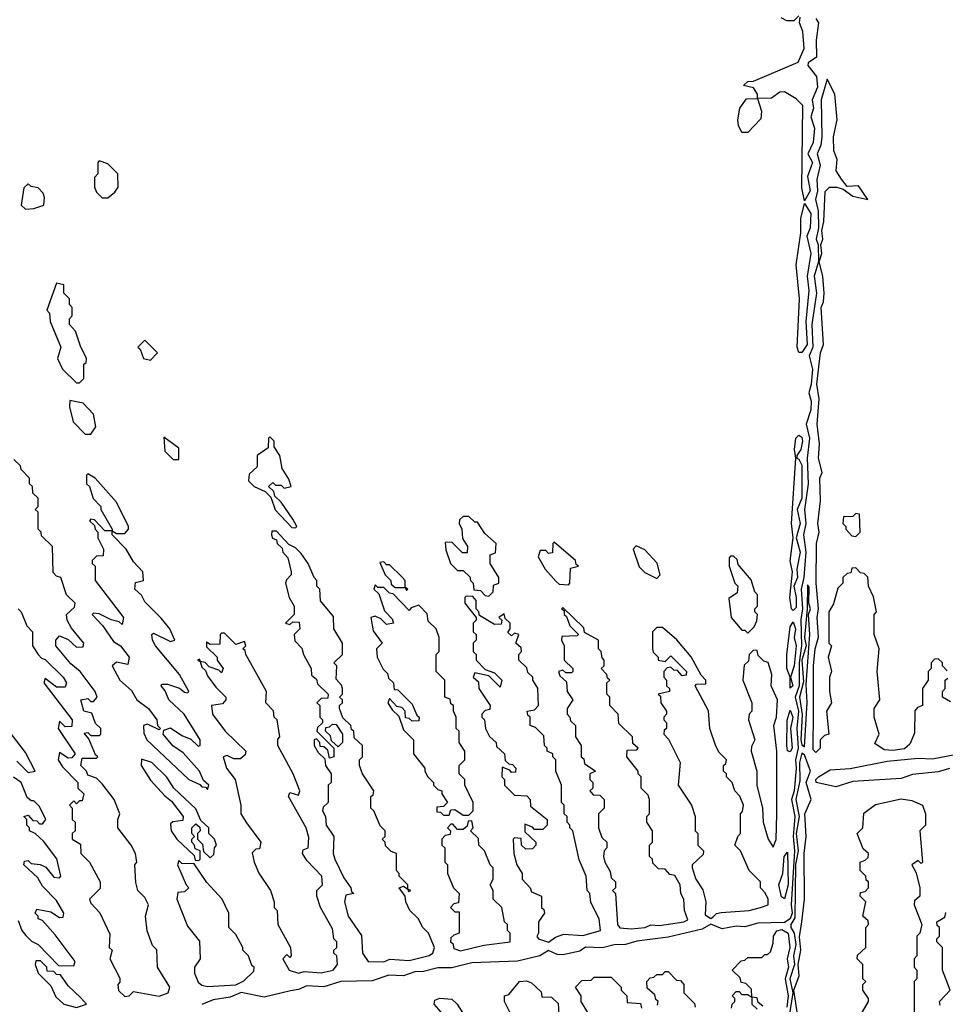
# Model space of a CAD drawing. Extents: x 2769579 to 2883812, y 684207 to 828660.
# Tile 327 of 505: x 2838985 to 2842240, y 757105 to 760567. Entities that reach past the tile are written whole.
import ezdxf

# ---------------------------------------------------------------- set-up
doc = ezdxf.new("R2010")
doc.units = 0

msp = doc.modelspace()

# ---------------------------------------------------------------- linework, layer by layer
at = {"layer": '0CON02XD'}
for points in [[(2841745, 759930), (2841735.5, 759975), (2841739.2, 760265), (2841715, 760288.8), (2841675, 760312.5), (2841658.3, 760311.7), (2841629.3, 760290.7), (2841580, 760290), (2841580, 760305), (2841565, 760327.5), (2841530, 760335), (2841545, 760348.8), (2841565, 760350), (2841723, 760417), (2841743.8, 760465), (2841738.8, 760525), (2841727.5, 760555), (2841730, 760575)], [(2841725, 760580), (2841707, 760563), (2841683, 760563), (2841663.3, 760573.3)], [(2841785, 760570.8), (2841794.4, 760555), (2841785.4, 760495), (2841787.5, 760435), (2841757.5, 760415), (2841756, 760405), (2841787.3, 760367.2), (2841790.1, 760329.9), (2841772.1, 760285), (2841776.1, 760255), (2841767.1, 760225), (2841779.7, 760185), (2841775.3, 760135.3), (2841756.4, 760095), (2841772.5, 760065), (2841755.5, 760015), (2841765.3, 759965), (2841745, 759930)], [(2842247, 758277), (2842230, 758295), (2842230, 758305), (2842215, 758320), (2842201.7, 758318.3), (2842190, 758305), (2842190, 758285), (2842180, 758275), (2842180, 758245), (2842160, 758215), (2842160, 758155), (2842141.7, 758148.3), (2842133, 758137), (2842131.7, 758058.3), (2842115, 758020), (2842097, 758003), (2842055, 757997.5), (2842025, 758000), (2841991.7, 758021.7), (2842007.5, 758055), (2841990, 758115), (2841990, 758145), (2842010, 758175), (2842000, 758275), (2842007.5, 758355), (2841990, 758405), (2841990, 758475), (2841997.5, 758485), (2841987, 758537), (2841970, 758575), (2841967, 758607), (2841955, 758620), (2841941.7, 758621.7), (2841925, 758640), (2841911.7, 758638.3), (2841908.3, 758621.7), (2841895, 758620), (2841880, 758605), (2841880, 758585), (2841861.7, 758568.3), (2841847, 758513), (2841830, 758485), (2841830, 758375), (2841840, 758365), (2841827.5, 758325), (2841840, 758275), (2841832.5, 758255), (2841832.5, 758205), (2841840, 758165), (2841822.5, 758135), (2841830, 758055), (2841815, 758050), (2841800, 758035), (2841800, 758005), (2841785, 757990), (2841775, 758000), (2841776.7, 758135), (2841776, 758295), (2841782.5, 758355), (2841793.9, 758396.1), (2841788.8, 758465), (2841794, 758495), (2841785.7, 758585), (2841787.5, 758725), (2841796.7, 758765), (2841791.9, 758795), (2841801.2, 758875), (2841798.8, 758955), (2841806.7, 758975), (2841794.4, 759025), (2841798, 759075), (2841789.4, 759145), (2841795.9, 759234.1), (2841788.1, 759285), (2841800.6, 759395), (2841811.2, 759425), (2841804, 759555), (2841812, 759575), (2841813.8, 759605), (2841809.2, 759665), (2841796.7, 759715), (2841805.7, 759745), (2841802.5, 759775), (2841809.2, 759795), (2841806, 759825), (2841812.7, 759857.3), (2841817, 759963), (2841832.2, 759977.8), (2841858.3, 759978.3), (2841880.5, 759970.5), (2841915, 759945.6), (2841967.5, 759935), (2841935, 759982.5), (2841895, 759980), (2841875, 760006.2), (2841856.2, 760035), (2841859.2, 760075), (2841848, 760105), (2841847.1, 760155), (2841859.4, 760215), (2841851.9, 760305), (2841825, 760357.5), (2841803.3, 760285), (2841805.8, 760155), (2841801.9, 760125), (2841788.9, 760095), (2841799.4, 760055), (2841788.5, 760005), (2841790, 759965), (2841783.6, 759935), (2841792.7, 759895), (2841794.4, 759835), (2841786.2, 759795), (2841792.9, 759775), (2841794, 759716), (2841778.9, 759665), (2841787.5, 759605), (2841770.6, 759495), (2841774.2, 759415.8), (2841761.5, 759385), (2841772.6, 759337.4), (2841768.6, 759285), (2841759.5, 759255), (2841767.8, 759225), (2841766.9, 759195), (2841751.1, 759145), (2841762.5, 759095), (2841754.1, 759025)], [(2841545, 760170), (2841525, 760170), (2841512.5, 760195), (2841510, 760215), (2841517.5, 760255), (2841541.2, 760288.8), (2841580, 760290), (2841593.3, 760245), (2841591.7, 760218.3), (2841545, 760170)], [(2839295, 759940), (2839320, 759960), (2839331.7, 759978.3), (2839330, 760025), (2839295, 760060), (2839265, 760070), (2839260, 760065), (2839260, 760025), (2839248.3, 760011.7), (2839248.3, 759978.3), (2839255, 759960), (2839275, 759940), (2839295, 759940)], [(2839005, 759900), (2839035, 759902.5), (2839070, 759915), (2839071.7, 759941.7), (2839067, 759957), (2839050, 759975), (2839025, 759980), (2839015, 759990), (2839000, 759975), (2838990, 759915), (2839005, 759900)], [(2841725, 759396.2), (2841719.6, 759415), (2841726.7, 759585), (2841715.4, 759704.6), (2841732.5, 759817.5), (2841731.9, 759868.1), (2841745, 759920), (2841767.1, 759885), (2841765.3, 759835), (2841752.9, 759805), (2841767.3, 759745), (2841753.8, 759665), (2841760.3, 759615), (2841750, 759505), (2841754.1, 759425), (2841735, 759396.9), (2841725, 759396.2)], [(2839195, 759290), (2839210, 759305), (2839210, 759355), (2839218.3, 759361.7), (2839220, 759375), (2839198.3, 759418.3), (2839181.7, 759471.7), (2839160, 759495), (2839160, 759515), (2839170, 759525), (2839170, 759555), (2839160, 759565), (2839160, 759585), (2839140, 759605), (2839140, 759635), (2839115, 759640), (2839080, 759545), (2839090, 759535), (2839092.5, 759505), (2839130, 759415), (2839117.5, 759375), (2839135, 759337.5), (2839185, 759290), (2839195, 759290)], [(2839445, 759370), (2839470, 759395), (2839425, 759440), (2839400, 759415), (2839408.3, 759408.3), (2839420, 759375), (2839445, 759370)], [(2839235, 759110), (2839252.5, 759135), (2839245, 759180), (2839208.3, 759218.3), (2839161.7, 759228.3), (2839160, 759205), (2839173, 759153), (2839215, 759110), (2839235, 759110)], [(2839545, 759020), (2839545, 759060), (2839491.7, 759098.3), (2839495, 759050), (2839525, 759020), (2839545, 759020)], [(2839955, 758780), (2839960, 758785), (2839945, 758810), (2839905, 758870), (2839881.7, 758891.7), (2839878.3, 758908.3), (2839860, 758925), (2839875, 758940), (2839885, 758930), (2839905, 758930), (2839915, 758920), (2839940, 758925), (2839931.7, 758951.7), (2839908.3, 758988.3), (2839900, 759035), (2839880, 759065), (2839880, 759085), (2839865, 759100), (2839860, 759095), (2839858.3, 759061.7), (2839820, 759035), (2839820, 758995), (2839791.7, 758968.3), (2839790, 758945), (2839810, 758925), (2839848.3, 758908.3), (2839868.3, 758888.3), (2839883.6, 758843.6), (2839941.7, 758781.7), (2839955, 758780)], [(2841705, 758489.2), (2841699.2, 758495), (2841693.1, 758535), (2841702.9, 758625), (2841693.9, 758663.9), (2841704.5, 758745), (2841698.8, 758795), (2841714.3, 759025), (2841710, 759055), (2841713.8, 759095), (2841725, 759105.6), (2841735, 759099.2), (2841737.3, 759085), (2841731.5, 759055), (2841717.5, 759035), (2841717.5, 759025), (2841725, 759022), (2841735, 759000), (2841735.2, 758885), (2841718.5, 758845), (2841729.4, 758795), (2841715.4, 758745), (2841729.5, 758695), (2841718.1, 758635), (2841720, 758605), (2841706.9, 758575), (2841715.3, 758535), (2841715, 758500), (2841705, 758489.2)], [(2839355, 757132.5), (2839370, 757135), (2839385, 757150), (2839475, 757133.3), (2839507.5, 757145), (2839512.5, 757165), (2839470, 757235), (2839467, 757297), (2839451.7, 757311.7), (2839433, 757363), (2839427.5, 757415), (2839437.5, 757455), (2839425, 757480), (2839400, 757505), (2839393, 757533), (2839390, 757595), (2839397.5, 757605), (2839392.5, 757635), (2839377.5, 757665), (2839330, 757725), (2839330, 757755), (2839337.5, 757775), (2839317.5, 757825), (2839275, 757880), (2839255, 757900), (2839225, 757910), (2839220, 757925), (2839200, 757945), (2839205, 757970), (2839255, 757970), (2839260, 757975), (2839251.7, 757981.7), (2839228.3, 758038.3), (2839211.7, 758058.3), (2839225, 758060), (2839235, 758050), (2839265, 758050), (2839270, 758055), (2839270, 758075), (2839251.7, 758091.7), (2839238.3, 758128.3), (2839210, 758135), (2839200, 758175), (2839225, 758180), (2839235, 758170), (2839245, 758170), (2839257.5, 758185), (2839250, 758205), (2839197.5, 758275), (2839165, 758302.5), (2839112.5, 758365), (2839112.5, 758385), (2839125, 758400), (2839155, 758387.5), (2839185, 758360), (2839208.3, 758361.7), (2839210, 758375), (2839167, 758427), (2839152.5, 758455), (2839150, 758475), (2839178.3, 758501.7), (2839180, 758515), (2839150, 758545), (2839130, 758605), (2839115, 758610), (2839103, 758623), (2839100, 758715), (2839061.7, 758751.7), (2839060, 758765), (2839050, 758775), (2839050, 758835), (2839040, 758845), (2839050, 758855), (2839050, 758885), (2839031.7, 758901.7), (2839030, 758925), (2839020, 758935), (2839020, 758955), (2838990, 758985), (2838988.3, 758998.3), (2838965, 759020)], [(2841754.1, 759025), (2841757.9, 758935), (2841744.7, 758845), (2841750, 758795), (2841741.6, 758755), (2841749.2, 758695), (2841742.6, 758605), (2841733.2, 758565), (2841738.2, 758495), (2841732.5, 758457.5), (2841734.3, 758365), (2841725.7, 758305), (2841725.8, 758225), (2841711.5, 758185), (2841724.3, 758135), (2841717.9, 758075), (2841722.4, 758005), (2841712.7, 757965), (2841715.8, 757934.2), (2841709, 757855), (2841699.6, 757825), (2841711.2, 757765), (2841704.8, 757695), (2841709.5, 757645), (2841698.3, 757455), (2841701.3, 757425), (2841694.8, 757405.2), (2841675, 757392.9), (2841580.2, 757389.8), (2841535, 757377.9), (2841505, 757379.6), (2841455, 757370.4), (2841415, 757386.2), (2841385, 757369.1), (2841265, 757341.1), (2841155, 757327.3), (2841115, 757315.4), (2841075, 757314.5), (2841035, 757303.3), (2840975, 757305.8), (2840955, 757291.9), (2840895, 757278.9), (2840875, 757280.6), (2840845, 757294), (2840814.6, 757275.4), (2840735, 757256.2), (2840575, 757250.9), (2840505, 757233.1), (2840455, 757233.5), (2840405, 757220.5), (2840375, 757219.4), (2840335, 757205.6), (2840282.6, 757207.4), (2840225, 757187.8), (2840114.3, 757185.7), (2840055, 757166.9), (2839995, 757169.4), (2839965, 757156.5), (2839937.3, 757152.7), (2839845, 757130.6), (2839763.9, 757146.1), (2839725, 757130), (2839665, 757120.6), (2839625, 757104.4)], [(2839645, 757860), (2839650, 757875), (2839631.7, 757891.7), (2839617.5, 757925), (2839559.3, 757989.3), (2839523.6, 758013.6), (2839490, 758055), (2839491.7, 758068.3), (2839515, 758077.5), (2839555, 758050), (2839587, 758037), (2839613, 758013), (2839620, 758015), (2839620, 758035), (2839563.3, 758125), (2839510, 758175), (2839497, 758207), (2839482.5, 758225), (2839485, 758230), (2839505, 758230), (2839547, 758217), (2839565, 758202.5), (2839575, 758200), (2839580, 758205), (2839546.7, 758265), (2839462.5, 758365), (2839452.5, 758385), (2839450, 758405), (2839455, 758410), (2839515, 758380), (2839530, 758385), (2839512.5, 758425), (2839483, 758463), (2839425, 758520), (2839413, 758543), (2839390, 758565), (2839391.7, 758588.3), (2839420, 758595), (2839417.5, 758625), (2839385, 758660), (2839360, 758705), (2839310, 758755), (2839310, 758770), (2839325, 758760), (2839355, 758760), (2839367.5, 758775), (2839367.5, 758785), (2839325, 758870), (2839250, 758955), (2839225, 758970), (2839220, 758965), (2839220, 758935), (2839230, 758925), (2839243, 758883), (2839270, 758855), (2839270, 758845), (2839310, 758775), (2839310, 758770), (2839285, 758770), (2839248.3, 758808.3), (2839235, 758810), (2839230, 758805), (2839248.3, 758788.3), (2839250, 758775), (2839260, 758765), (2839260, 758745), (2839280, 758705), (2839278.3, 758681.7), (2839255, 758680), (2839240, 758665), (2839240, 758655), (2839250, 758645), (2839250, 758595), (2839350, 758465), (2839345, 758440), (2839335, 758450), (2839307, 758457), (2839265, 758477.5), (2839245, 758480), (2839240, 758475), (2839276.7, 758436.7), (2839315, 758380), (2839340, 758365), (2839370, 758325), (2839365, 758300), (2839325, 758307.5), (2839310, 758295), (2839337.5, 758245), (2839377.7, 758207.7), (2839397.5, 758175), (2839437.5, 758145), (2839467.5, 758105), (2839470, 758085), (2839480, 758075), (2839475, 758070), (2839435, 758090), (2839420, 758085), (2839421.7, 758058.3), (2839432.5, 758035), (2839580, 757895), (2839618.3, 757878.3), (2839625, 757870), (2839638.3, 757868.3), (2839645, 757860)], [(2840635, 758540), (2840650, 758555), (2840651.7, 758578.3), (2840670, 758585), (2840670, 758605), (2840640, 758655), (2840640, 758685), (2840658.3, 758691.7), (2840660, 758725), (2840620.7, 758760.7), (2840595, 758800), (2840585, 758800), (2840565, 758820), (2840545, 758820), (2840531.7, 758808.3), (2840530, 758795), (2840540, 758775), (2840542.5, 758742.5), (2840560, 758715), (2840558.3, 758691.7), (2840541.7, 758691.7), (2840505, 758730), (2840481.7, 758728.3), (2840483, 758703), (2840500, 758655), (2840525, 758630), (2840545, 758630), (2840568.3, 758608.3), (2840570, 758595), (2840580, 758585), (2840581.7, 758561.7), (2840605, 758560), (2840621.7, 758541.7), (2840635, 758540)], [(2841925, 758750), (2841940, 758765), (2841938.3, 758828.3), (2841925, 758830), (2841915, 758820), (2841881.7, 758818.3), (2841880, 758795), (2841890, 758785), (2841890, 758775), (2841911.7, 758751.7), (2841925, 758750)], [(2840265, 757253.8), (2840286.4, 757263.6), (2840355, 757258.8), (2840425, 757276.7), (2840437.5, 757285), (2840443.3, 757305), (2840422.5, 757355), (2840402.5, 757375), (2840386.4, 757406.4), (2840357.5, 757435), (2840342.5, 757465), (2840340, 757485), (2840320, 757515), (2840335, 757520), (2840350, 757510), (2840351.7, 757501.7), (2840360, 757505), (2840350, 757510), (2840350, 757525), (2840320, 757555), (2840320, 757565), (2840310, 757575), (2840310, 757635), (2840291.7, 757641.7), (2840271.7, 757661.7), (2840270, 757675), (2840260, 757685), (2840270, 757695), (2840270, 757715), (2840253, 757733), (2840230, 757785), (2840220, 757795), (2840220, 757835), (2840228.3, 757841.7), (2840230, 757855), (2840190, 757915), (2840180, 757945), (2840180, 757965), (2840190, 757975), (2840190, 758015), (2840161.7, 758041.7), (2840160, 758065), (2840151.7, 758071.7), (2840150, 758085), (2840121.7, 758111.7), (2840110, 758145), (2840110, 758155), (2840120, 758165), (2840120, 758175), (2840110, 758185), (2840120, 758195), (2840120, 758215), (2840117, 758227), (2840098.3, 758248.3), (2840100, 758295), (2840090, 758305), (2840120, 758335), (2840120, 758375), (2840090, 758425), (2840088.3, 758468.3), (2840043, 758523), (2840040, 758565), (2840030, 758575), (2840030, 758595), (2840020, 758605), (2840000, 758655), (2839975, 758690), (2839955, 758710), (2839931.7, 758721.7), (2839888.3, 758768.3), (2839871.7, 758768.3), (2839870, 758755), (2839873.6, 758743.6), (2839888.3, 758738.3), (2839890, 758725), (2839908.3, 758708.3), (2839910, 758695), (2839927.5, 758675), (2839940, 758625), (2839940, 758615), (2839923, 758597), (2839920, 758585), (2839932.5, 758535), (2839950, 758505), (2839950, 758475), (2839920, 758445), (2839935, 758440), (2839945, 758450), (2839968.3, 758448.3), (2839970, 758425), (2839950, 758405), (2839953, 758383), (2839977, 758357), (2839982.5, 758335), (2840010, 758285), (2840011.7, 758261.7), (2840028.3, 758248.3), (2840031.7, 758231.7), (2840070, 758195), (2840068.3, 758181.7), (2840045, 758180), (2840030, 758165), (2840040, 758155), (2840040, 758115), (2840050, 758105), (2840050, 758095), (2840031.7, 758078.3), (2840030, 758065), (2840090, 758005), (2840090, 757975), (2840075, 757970), (2840068.3, 757998.3), (2840055, 758010), (2840041.7, 758011.7), (2840040, 758025), (2840028.3, 758038.3), (2840020, 758035), (2840020, 758015), (2840035, 757990), (2840058.3, 757968.3), (2840060, 757945), (2840080, 757915), (2840080, 757885), (2840070, 757875), (2840070, 757815), (2840051.7, 757798.3), (2840050, 757785), (2840060, 757765), (2840062.5, 757735), (2840090, 757695), (2840087.5, 757635), (2840093.8, 757615), (2840125, 757550), (2840150, 757515), (2840151.7, 757501.7), (2840160, 757495), (2840131.7, 757488.3), (2840127.5, 757465), (2840140, 757415), (2840187, 757347), (2840190, 757285), (2840210, 757255), (2840265, 757253.8)], [(2840915, 758580), (2840920, 758585), (2840921.7, 758638.3), (2840950, 758645), (2840941.7, 758651.7), (2840940, 758665), (2840865, 758730), (2840860, 758725), (2840858.3, 758691.7), (2840845, 758690), (2840835, 758700), (2840815, 758700), (2840808.3, 758678.3), (2840832.5, 758635), (2840871.7, 758591.7), (2840882.5, 758582.5), (2840915, 758580)], [(2841225, 758602.5), (2841237.5, 758615), (2841226.2, 758656.2), (2841183, 758703), (2841153, 758717), (2841142.5, 758705), (2841163, 758643), (2841183, 758623), (2841225, 758602.5)], [(2841545, 758410), (2841568.3, 758431.7), (2841577, 758453), (2841580, 758475), (2841570, 758485), (2841570, 758495), (2841580, 758505), (2841580, 758545), (2841570, 758555), (2841557, 758597), (2841511.7, 758651.7), (2841508.3, 758668.3), (2841495, 758680), (2841485, 758680), (2841480, 758675), (2841480, 758645), (2841500, 758585), (2841510, 758575), (2841508.3, 758551.7), (2841478.3, 758531.7), (2841487.5, 758465), (2841525, 758420), (2841535, 758420), (2841545, 758410)], [(2840345, 758560), (2840350, 758565), (2840340, 758570), (2840340, 758595), (2840328.3, 758608.3), (2840285, 758650), (2840275, 758650), (2840265, 758660), (2840251.7, 758658.3), (2840270, 758615), (2840290, 758595), (2840291.7, 758581.7), (2840305, 758570), (2840340, 758570), (2840345, 758560)], [(2840565, 757770), (2840580, 757785), (2840580, 757815), (2840550, 757875), (2840550, 757895), (2840530, 757915), (2840530, 757945), (2840550, 757965), (2840550, 757995), (2840530, 758025), (2840530, 758065), (2840520, 758075), (2840520, 758115), (2840510, 758135), (2840510, 758155), (2840501.7, 758161.7), (2840498.3, 758178.3), (2840480, 758185), (2840480, 758245), (2840450, 758275), (2840450, 758335), (2840460, 758345), (2840460, 758395), (2840450, 758425), (2840421.7, 758451.7), (2840418.3, 758478.3), (2840388.3, 758508.3), (2840361.7, 758498.3), (2840355, 758490), (2840298.3, 758548.3), (2840285, 758550), (2840265, 758570), (2840245, 758570), (2840235, 758580), (2840230, 758565), (2840248.3, 758548.3), (2840268.3, 758488.3), (2840295, 758460), (2840300, 758445), (2840275, 758440), (2840255, 758460), (2840235, 758470), (2840220, 758465), (2840228.3, 758418.3), (2840260, 758375), (2840240, 758355), (2840242.5, 758325), (2840263, 758283), (2840278.3, 758268.3), (2840281.7, 758251.7), (2840300, 758235), (2840301.7, 758211.7), (2840315, 758210), (2840365, 758160), (2840381.7, 758121.7), (2840390, 758115), (2840388.3, 758101.7), (2840365, 758100), (2840355, 758110), (2840341.7, 758111.7), (2840340, 758135), (2840328.3, 758148.3), (2840311.7, 758151.7), (2840285, 758180), (2840280, 758165), (2840295, 758140), (2840318.3, 758118.3), (2840335, 758070), (2840370, 758035), (2840370, 757985), (2840410, 757935), (2840410, 757925), (2840420, 757905), (2840440, 757885), (2840440, 757875), (2840455, 757860), (2840470, 757855), (2840470, 757845), (2840490, 757815), (2840475, 757800), (2840451.7, 757798.3), (2840451.7, 757781.7), (2840465, 757780), (2840475, 757770), (2840495, 757770), (2840501.7, 757788.3), (2840515, 757790), (2840545, 757770), (2840565, 757770)], [(2841745, 758010), (2841754.4, 758165.6), (2841750.8, 758229.2), (2841763.8, 758405), (2841758.8, 758475), (2841765.7, 758495), (2841760, 758515), (2841761.7, 758571.7), (2841755, 758580), (2841754.4, 758495), (2841744.6, 758395), (2841751.2, 758365), (2841735.6, 758315), (2841741.7, 758238.3), (2841726.9, 758185), (2841736.1, 758123.9), (2841732.5, 758035), (2841735, 758017.5), (2841745, 758010)], [(2840845, 757323.3), (2840868.8, 757341.2), (2840898.3, 757351.7), (2840965, 757346.7), (2841027.5, 757365), (2841022.5, 757405), (2840993, 757463), (2840990, 757495), (2840980, 757505), (2840977.5, 757555), (2840953, 757613), (2840930, 757715), (2840920, 757725), (2840920, 757735), (2840910, 757745), (2840910, 757765), (2840900, 757775), (2840900, 757805), (2840890, 757815), (2840890, 757875), (2840870, 757925), (2840870, 757965), (2840860, 757975), (2840860, 757985), (2840840, 757995), (2840840, 758005), (2840830, 758015), (2840828.3, 758048.3), (2840798.3, 758078.3), (2840780, 758085), (2840780, 758115), (2840771.7, 758121.7), (2840770, 758135), (2840795, 758140), (2840810, 758155), (2840807, 758217), (2840790, 758245), (2840790, 758255), (2840771.7, 758271.7), (2840768.3, 758288.3), (2840740, 758315), (2840740, 758335), (2840750, 758345), (2840748.3, 758358.3), (2840730, 758375), (2840740, 758405), (2840725, 758410), (2840715, 758400), (2840701.7, 758411.7), (2840710, 758425), (2840710, 758445), (2840691.7, 758461.7), (2840688.3, 758478.3), (2840670, 758465), (2840680, 758455), (2840678.3, 758441.7), (2840655, 758440), (2840601.7, 758471.7), (2840600, 758485), (2840590, 758495), (2840590, 758525), (2840578.3, 758538.3), (2840555, 758540), (2840550, 758535), (2840550, 758515), (2840590, 758465), (2840590, 758455), (2840580, 758445), (2840580, 758415), (2840590, 758405), (2840590, 758385), (2840580, 758375), (2840580, 758345), (2840590, 758335), (2840590, 758315), (2840621.7, 758281.7), (2840655, 758270), (2840680, 758245), (2840675, 758220), (2840635, 758260), (2840585, 758270), (2840580, 758255), (2840598.3, 758238.3), (2840600, 758215), (2840640, 758155), (2840638.3, 758141.7), (2840621.7, 758138.3), (2840610, 758125), (2840610, 758115), (2840620, 758105), (2840622.5, 758075), (2840637, 758047), (2840660, 758025), (2840661.7, 758011.7), (2840690, 757985), (2840691.7, 757961.7), (2840705, 757950), (2840718.3, 757948.3), (2840730, 757935), (2840728.3, 757921.7), (2840715, 757920), (2840708.3, 757928.3), (2840681.7, 757938.3), (2840680, 757905), (2840690, 757895), (2840690, 757875), (2840725, 757840), (2840768.3, 757838.3), (2840780, 757825), (2840781.7, 757801.7), (2840840, 757755), (2840840, 757735), (2840825, 757720), (2840795, 757720), (2840788.3, 757728.3), (2840761.7, 757738.3), (2840761.7, 757711.7), (2840800, 757675), (2840800, 757665), (2840788.3, 757651.7), (2840765, 757650), (2840750, 757665), (2840748.3, 757688.3), (2840725, 757690), (2840720, 757685), (2840722.5, 757635), (2840733.3, 757595), (2840752.5, 757565), (2840752.5, 757545), (2840780, 757515), (2840785, 757500), (2840820, 757485), (2840820, 757445), (2840828.3, 757438.3), (2840830, 757425), (2840810, 757395), (2840810, 757355), (2840803, 757343), (2840810, 757335), (2840845, 757323.3)], [(2841135, 757370), (2841185, 757374.5), (2841205, 757384), (2841235, 757382), (2841320, 757395), (2841335, 757402.5), (2841322.5, 757435), (2841320, 757475), (2841310, 757495), (2841307.5, 757525), (2841288.3, 757558.3), (2841271.7, 757561.7), (2841255, 757580), (2841231.7, 757581.7), (2841211.7, 757601.7), (2841210, 757615), (2841200, 757625), (2841200, 757665), (2841210, 757675), (2841210, 757715), (2841190, 757745), (2841190, 757765), (2841200, 757775), (2841200, 757825), (2841195, 757840), (2841170, 757865), (2841170, 757905), (2841160, 757915), (2841160, 757925), (2841120, 757975), (2841121.7, 757998.3), (2841155, 758000), (2841160, 758005), (2841141.7, 758021.7), (2841140, 758045), (2841091.7, 758091.7), (2841090, 758125), (2841060, 758155), (2841060, 758185), (2841050, 758195), (2841050, 758235), (2841060, 758245), (2841051.7, 758251.7), (2841050, 758265), (2841030, 758285), (2841040, 758295), (2841040, 758315), (2841033, 758323), (2841030, 758345), (2841020, 758355), (2841020, 758385), (2840971.7, 758411.7), (2840968.3, 758428.3), (2840895, 758500), (2840890, 758495), (2840900, 758490), (2840900, 758475), (2840908.3, 758468.3), (2840920, 758435), (2840950, 758405), (2840945, 758400), (2840891.7, 758398.3), (2840890, 758385), (2840900, 758365), (2840900, 758315), (2840930, 758285), (2840930, 758275), (2840925, 758270), (2840905, 758270), (2840895, 758280), (2840880, 758275), (2840885, 758260), (2840908.3, 758238.3), (2840910, 758205), (2840930, 758175), (2840910, 758145), (2840910, 758125), (2840920, 758115), (2840921.7, 758101.7), (2840940, 758085), (2840940, 758045), (2840960, 758015), (2840960, 757975), (2840968.3, 757968.3), (2840971.7, 757951.7), (2841010, 757925), (2840990, 757915), (2840990, 757895), (2841000, 757885), (2841000, 757865), (2840990, 757855), (2841001.7, 757841.7), (2841025, 757840), (2841040, 757825), (2841040, 757795), (2841020, 757775), (2841020, 757725), (2841031.7, 757691.7), (2841050, 757675), (2841050, 757655), (2841040, 757645), (2841037.5, 757625), (2841042.5, 757605), (2841061.7, 757571.7), (2841065, 757550), (2841080, 757535), (2841080, 757515), (2841070, 757505), (2841080, 757495), (2841087.5, 757385), (2841095, 757374.3), (2841135, 757370)], [(2838980, 758495), (2838990, 758485), (2839010, 758435), (2839030, 758415), (2839030, 758365), (2839050, 758335), (2839061.7, 758321.7), (2839075, 758317.5), (2839137.5, 758255), (2839150, 758235), (2839145, 758220), (2839115, 758220), (2839075, 758250), (2839070, 758235), (2839170, 758105), (2839168.3, 758081.7), (2839145, 758080), (2839125, 758100), (2839120, 758075), (2839180, 757985), (2839168.3, 757971.7), (2839155, 757970), (2839125, 757990), (2839120, 757965), (2839135, 757940), (2839190, 757885), (2839190, 757865), (2839210, 757845), (2839205, 757820), (2839195, 757820), (2839185, 757810), (2839175, 757820), (2839160, 757805), (2839170, 757795), (2839170, 757755), (2839180, 757745), (2839180, 757715), (2839170, 757705), (2839170, 757685), (2839198.3, 757668.3), (2839200, 757635), (2839230, 757605), (2839267.5, 757535), (2839268.3, 757511.7), (2839230, 757475), (2839235, 757460), (2839267, 757427), (2839301.7, 757351.7), (2839300, 757305), (2839310, 757295), (2839302.5, 757265), (2839337, 757197), (2839337, 757183), (2839330, 757175), (2839333, 757153), (2839355, 757132.5)], [(2841415, 757406.7), (2841425, 757413.8), (2841435.8, 757424.2), (2841452.3, 757427.7), (2841550, 757435), (2841590, 757445), (2841617.5, 757455), (2841616.7, 757475), (2841607, 757497), (2841590, 757515), (2841590, 757535), (2841550, 757575), (2841520, 757645), (2841500, 757665), (2841510, 757695), (2841520, 757705), (2841520, 757775), (2841527, 757783), (2841530, 757805), (2841517, 757837), (2841500, 757855), (2841490, 757885), (2841470, 757905), (2841470, 757915), (2841460, 757925), (2841460, 757945), (2841468.3, 757951.7), (2841470, 757965), (2841445, 757990), (2841433, 758013), (2841412.5, 758075), (2841407, 758137), (2841360, 758225), (2841365, 758230), (2841398.3, 758231.7), (2841397.5, 758245), (2841381.7, 758261.7), (2841346.1, 758326.1), (2841296.4, 758386.4), (2841245, 758430), (2841225, 758430), (2841210, 758415), (2841210, 758355), (2841213, 758343), (2841230, 758325), (2841230, 758315), (2841255, 758310), (2841275, 758330), (2841330, 758275), (2841328.3, 758261.7), (2841315, 758260), (2841298.3, 758278.3), (2841285, 758280), (2841275, 758290), (2841261.7, 758288.3), (2841250, 758275), (2841250, 758255), (2841260, 758245), (2841260, 758225), (2841270, 758215), (2841270, 758205), (2841230, 758195), (2841238.3, 758188.3), (2841240, 758165), (2841260, 758135), (2841260, 758125), (2841250, 758115), (2841250, 758105), (2841260, 758095), (2841260, 758075), (2841251.7, 758068.3), (2841250, 758055), (2841267, 758037), (2841307.5, 757955), (2841300, 757875), (2841347.5, 757805), (2841360, 757765), (2841360, 757715), (2841370, 757705), (2841370, 757665), (2841390, 757645), (2841388.3, 757631.7), (2841350, 757595), (2841350, 757585), (2841362.5, 757545), (2841387, 757507), (2841397.5, 757465), (2841395, 757420), (2841415, 757406.7)], [(2841695, 758216.2), (2841694.2, 758255), (2841683.2, 758285), (2841683.2, 758335), (2841695, 758432.5), (2841705, 758449.2), (2841713.1, 758425), (2841708.8, 758395), (2841715.2, 758364.8), (2841708.3, 758295), (2841696, 758255), (2841703.8, 758225), (2841695, 758216.2)], [(2839965, 757214), (2839985, 757220), (2840045, 757216.2), (2840087.5, 757225), (2840102.5, 757245), (2840100, 757275), (2840090, 757285), (2840090, 757295), (2840100, 757305), (2840100, 757325), (2840090, 757335), (2840085, 757370), (2840043.3, 757445), (2840030, 757485), (2840030, 757505), (2840050, 757525), (2840047.5, 757555), (2839995, 757610), (2839980, 757635), (2839981.7, 757648.3), (2840000, 757655), (2840001.7, 757691.7), (2839992.5, 757725), (2839930, 757835), (2839935, 757850), (2839965, 757840), (2839970, 757855), (2839946.7, 757915), (2839892.5, 758015), (2839893, 758037), (2839900, 758045), (2839890, 758105), (2839880, 758115), (2839877, 758137), (2839850, 758165), (2839852.5, 758205), (2839780, 758335), (2839778.3, 758348.3), (2839770, 758355), (2839780, 758365), (2839775, 758380), (2839745, 758370), (2839705, 758410), (2839695, 758410), (2839690, 758405), (2839688.3, 758371.7), (2839655, 758370), (2839641.7, 758378.3), (2839641.7, 758361.7), (2839680, 758325), (2839680, 758315), (2839700, 758285), (2839695, 758270), (2839685, 758280), (2839651.7, 758291.7), (2839637, 758307), (2839620, 758310), (2839618.3, 758318.3), (2839610, 758315), (2839620, 758310), (2839625, 758290), (2839638.3, 758278.3), (2839645, 758260), (2839675, 758220), (2839710, 758185), (2839710, 758175), (2839698.3, 758161.7), (2839660, 758155), (2839663.3, 758125), (2839707.5, 758065), (2839780, 757995), (2839778.3, 757981.7), (2839761.7, 757968.3), (2839738.3, 757968.3), (2839715, 757980), (2839700, 757975), (2839712.5, 757935), (2839742.5, 757895), (2839762.5, 757805), (2839762.5, 757775), (2839783, 757743), (2839832.5, 757675), (2839828.3, 757651.7), (2839815, 757650), (2839803, 757637), (2839810, 757605), (2839826.4, 757566.4), (2839867.5, 757505), (2839880, 757465), (2839880, 757445), (2839890, 757435), (2839892.5, 757385), (2839937.5, 757305), (2839940, 757275), (2839935, 757270), (2839925, 757280), (2839910, 757265), (2839932.5, 757225), (2839965, 757214)], [(2841635, 757657.5), (2841645.5, 757684.5), (2841647.5, 757775), (2841647.5, 757995), (2841636.7, 758085), (2841646, 758115), (2841650, 758175), (2841627.5, 758225), (2841630, 758265), (2841617, 758307), (2841601.7, 758311.7), (2841581.7, 758331.7), (2841578.3, 758348.3), (2841565, 758350), (2841550, 758335), (2841548.3, 758311.7), (2841533, 758297), (2841527.5, 758245), (2841560, 758165), (2841560, 758135), (2841550, 758125), (2841547.5, 758105), (2841570, 758035), (2841558.3, 758011.7), (2841557.5, 757995), (2841576.7, 757925), (2841577.5, 757875), (2841597.5, 757795), (2841600, 757745), (2841616.7, 757685), (2841635, 757657.5)], [(2842258.3, 758168.3), (2842230, 758185), (2842230, 758205), (2842240, 758215), (2842240, 758245), (2842248.3, 758251.7)], [(2841695, 757993.1), (2841685, 757996.7), (2841682.5, 758015), (2841683.7, 758103.7), (2841695, 758138.8), (2841704.2, 758115), (2841696.1, 758075), (2841700.9, 758005), (2841695, 757993.1)], [(2838975, 757960), (2839015, 757920), (2839040, 757925), (2839005, 757990), (2838932.5, 758085)], [(2840105, 758010), (2840081.7, 758031.7), (2840078.3, 758048.3), (2840060, 758065), (2840061.7, 758078.3), (2840075, 758080), (2840085, 758090), (2840098.3, 758088.3), (2840120, 758055), (2840120, 758025), (2840105, 758010)], [(2841722.9, 757055), (2841707.5, 757155), (2841725.7, 757205), (2841722.5, 757245), (2841732, 757295), (2841727.7, 757342.3), (2841735.6, 757395), (2841744.5, 757475), (2841744, 757635), (2841750.6, 757695), (2841745.7, 757775), (2841768.6, 757825), (2841751.2, 757885), (2841766.2, 757925), (2841745, 757982.5), (2841735, 757987.5), (2841726.9, 757955), (2841728.8, 757891.2), (2841713.9, 757825), (2841726.2, 757765), (2841715.6, 757705), (2841722.7, 757645), (2841713.5, 757596.5), (2841711.4, 757408.6), (2841696.2, 757385), (2841696.2, 757375), (2841708.8, 757355), (2841714.3, 757315), (2841706.7, 757275), (2841710, 757245), (2841693.5, 757195), (2841704.3, 757145), (2841691.1, 757065)], [(2842255, 757934.6), (2842215, 757922.3), (2842125, 757913.1), (2842085, 757899.2), (2841915, 757888.2), (2841855, 757869.1), (2841786, 757885), (2841784.4, 757895), (2841794, 757905), (2841835, 757929.2), (2841905, 757934.5), (2842035, 757960), (2842145, 757970.6), (2842195, 757967.5), (2842305, 757989.2)], [(2839615, 757610), (2839620, 757615), (2839620, 757645), (2839601.7, 757651.7), (2839600, 757665), (2839590, 757675), (2839590, 757685), (2839600, 757695), (2839590, 757705), (2839590, 757725), (2839605, 757740), (2839618.3, 757728.3), (2839620, 757715), (2839610, 757705), (2839610, 757685), (2839628.3, 757668.3), (2839631.7, 757641.7), (2839655, 757620), (2839668.3, 757631.7), (2839670, 757655), (2839677.5, 757665), (2839670, 757685), (2839650, 757705), (2839650, 757725), (2839621.7, 757751.7), (2839605, 757792.5), (2839527.5, 757865), (2839503, 757903), (2839450, 757955), (2839413, 757967), (2839412.5, 757945), (2839445, 757892.5), (2839495, 757837.5), (2839519.3, 757819.3), (2839560, 757765), (2839558.3, 757751.7), (2839523, 757747), (2839515, 757740), (2839517.5, 757715), (2839537.5, 757685), (2839598.3, 757628.3), (2839601.7, 757611.7), (2839615, 757610)], [(2838979.3, 757399.3), (2838992.5, 757365), (2839007, 757347), (2839027, 757327), (2839050, 757315), (2839121.7, 757241.7), (2839175, 757240), (2839180, 757255), (2839109.3, 757349.3), (2839065, 757400), (2839050, 757405), (2839050, 757415), (2839040, 757425), (2839045, 757440), (2839095, 757430), (2839125, 757410), (2839138.3, 757411.7), (2839140, 757425), (2839115, 757470), (2839065, 757520), (2839049.3, 757549.3), (2839000, 757595), (2839001.7, 757608.3), (2839015, 757610), (2839025, 757600), (2839057, 757597), (2839077, 757587), (2839105, 757552.5), (2839125, 757550), (2839130, 757555), (2839116.1, 757616.1), (2839068.3, 757678.3), (2839040, 757705), (2839020, 757715), (2839020, 757725), (2839010, 757735), (2839010, 757755), (2839000, 757765), (2839015, 757770), (2839031.7, 757751.7), (2839045, 757750), (2839055, 757740), (2839065, 757740), (2839077.5, 757755), (2839055, 757800), (2839035, 757820), (2839025, 757820), (2839011.7, 757831.7), (2838990, 757885), (2838963.6, 757903.6)], [(2841940, 757065), (2841970, 757115), (2841970, 757125), (2841950, 757155), (2841950, 757175), (2841960, 757185), (2841950, 757195), (2841950, 757245), (2841930, 757265), (2841931.7, 757278.3), (2841960, 757305), (2841960, 757375), (2841970, 757385), (2841968.3, 757398.3), (2841950, 757415), (2841960, 757465), (2841940, 757485), (2841941.7, 757498.3), (2841958.3, 757501.7), (2841970, 757515), (2841970, 757535), (2841961.7, 757541.7), (2841960, 757555), (2841940, 757575), (2841940, 757605), (2841958.3, 757611.7), (2841968.3, 757621.7), (2841970, 757635), (2841951.7, 757651.7), (2841930, 757705), (2841950, 757725), (2841953, 757777), (2841995, 757807.5), (2842085, 757827.5), (2842121.7, 757821.7), (2842160, 757805), (2842170, 757775), (2842170, 757735), (2842150, 757715), (2842160, 757605), (2842155, 757600), (2842145, 757610), (2842122.5, 757595), (2842137, 757567), (2842150, 757515), (2842150, 757485), (2842131.7, 757468.3), (2842130, 757455), (2842157.5, 757385), (2842150, 757355), (2842140, 757345), (2842140, 757275), (2842130, 757265), (2842130, 757235), (2842140, 757225), (2842140, 757195), (2842130, 757185), (2842130, 757055)], [(2840535, 757293.3), (2840617, 757313), (2840710, 757325), (2840710, 757355), (2840700, 757365), (2840700, 757385), (2840690, 757395), (2840680, 757445), (2840650, 757475), (2840650, 757505), (2840640, 757525), (2840650, 757545), (2840650, 757585), (2840640, 757595), (2840620, 757645), (2840600, 757665), (2840598.3, 757688.3), (2840570, 757715), (2840580, 757725), (2840575, 757750), (2840561.7, 757748.3), (2840558.3, 757731.7), (2840545, 757720), (2840525, 757720), (2840508.3, 757738.3), (2840501.7, 757738.3), (2840490, 757725), (2840500, 757715), (2840498.3, 757701.7), (2840481.7, 757698.3), (2840470, 757685), (2840470, 757665), (2840480, 757655), (2840480, 757605), (2840490, 757595), (2840490, 757565), (2840510, 757515), (2840530, 757495), (2840528.3, 757461.7), (2840511.7, 757458.3), (2840500, 757445), (2840515, 757430), (2840530, 757430), (2840530, 757355), (2840511.7, 757348.3), (2840501.7, 757338.3), (2840500, 757325), (2840508.3, 757318.3), (2840511.7, 757301.7), (2840535, 757293.3)], [(2841675, 757476), (2841663.4, 757483.4), (2841654.6, 757525.4), (2841668.1, 757565), (2841672.9, 757625), (2841685, 757640), (2841687.3, 757525), (2841675, 757476)], [(2839645, 757167.5), (2839745, 757173.8), (2839773, 757187), (2839808.3, 757221.7), (2839810, 757235), (2839801.7, 757241.7), (2839790, 757275), (2839770, 757295), (2839770, 757305), (2839745, 757350), (2839720, 757375), (2839720, 757425), (2839697.5, 757475), (2839643.6, 757533.6), (2839598.3, 757598.3), (2839555, 757600), (2839545, 757610), (2839540, 757595), (2839570, 757525), (2839580, 757515), (2839565, 757500), (2839541.7, 757498.3), (2839537.5, 757475), (2839575, 757380), (2839617, 757327), (2839620, 757265), (2839600, 757235), (2839600, 757215), (2839613, 757183), (2839625, 757172.5), (2839645, 757167.5)], [(2842221.7, 757101.7), (2842220, 757115), (2842257.5, 757155), (2842230, 757225), (2842230, 757305), (2842210, 757325), (2842210, 757335), (2842220, 757345), (2842220, 757375), (2842211.7, 757381.7), (2842210, 757395), (2842238.3, 757411.7), (2842241.7, 757428.3)], [(2841598.3, 757098.3), (2841581.7, 757111.7), (2841578.3, 757128.3), (2841560, 757130), (2841558.3, 757158.3), (2841538.3, 757178.3), (2841521.7, 757181.7), (2841518.3, 757198.3), (2841490, 757225), (2841521.7, 757258.3), (2841535, 757260), (2841545, 757270), (2841595, 757270), (2841605, 757280), (2841615, 757280), (2841625, 757290), (2841635, 757320), (2841635.7, 757345), (2841647.1, 757362.9), (2841665, 757368.5), (2841687.1, 757355), (2841693.8, 757305), (2841684.4, 757265), (2841688.2, 757235), (2841676.8, 757195), (2841687.9, 757135), (2841682.8, 757095)], [(2839185, 757094), (2839220, 757105), (2839199.3, 757129.3), (2839155, 757170), (2839128.3, 757208.3), (2839115, 757210), (2839105, 757220), (2839081.7, 757221.7), (2839080, 757235), (2839058.3, 757258.3), (2839041.7, 757258.3), (2839040, 757245), (2839050, 757215), (2839095, 757170), (2839111.7, 757131.7), (2839140, 757105), (2839185, 757094)], [(2841228.3, 757101.7), (2841230, 757115), (2841221.7, 757121.7), (2841218.3, 757138.3), (2841191.7, 757161.7), (2841190, 757185), (2841201.7, 757198.3), (2841215, 757200), (2841225, 757210), (2841245, 757210), (2841255, 757220), (2841265, 757220), (2841295, 757190), (2841308.3, 757188.3), (2841320, 757175), (2841320, 757145), (2841358.3, 757108.3), (2841360, 757095)], [(2840710, 757075), (2840690, 757115), (2840690, 757135), (2840705, 757140), (2840742.5, 757185), (2840767, 757187), (2840785, 757180), (2840818.3, 757148.3), (2840821.7, 757131.7), (2840855, 757130), (2840878.3, 757108.3), (2840881.7, 757051.7)], [(2840990, 757065), (2840960, 757115), (2840960, 757135), (2840940, 757165), (2840961.7, 757188.3), (2840995, 757190), (2841005, 757200), (2841065, 757200), (2841100, 757165), (2841100, 757155), (2841120, 757135), (2841121.7, 757111.7), (2841168.3, 757108.3), (2841171.7, 757091.7)], [(2841488.3, 757091.7), (2841490, 757105), (2841500, 757115), (2841500, 757125), (2841490, 757135), (2841505, 757150), (2841515, 757150), (2841525, 757140), (2841545, 757140), (2841560, 757130), (2841560, 757105), (2841578.3, 757088.3)], [(2840467, 757077), (2840442.5, 757105), (2840445, 757120), (2840463, 757127), (2840505, 757122.5), (2840523.3, 757105), (2840567.5, 757035)]]:
    msp.add_lwpolyline(points, dxfattribs=at)

doc.saveas('drawing.dxf')
